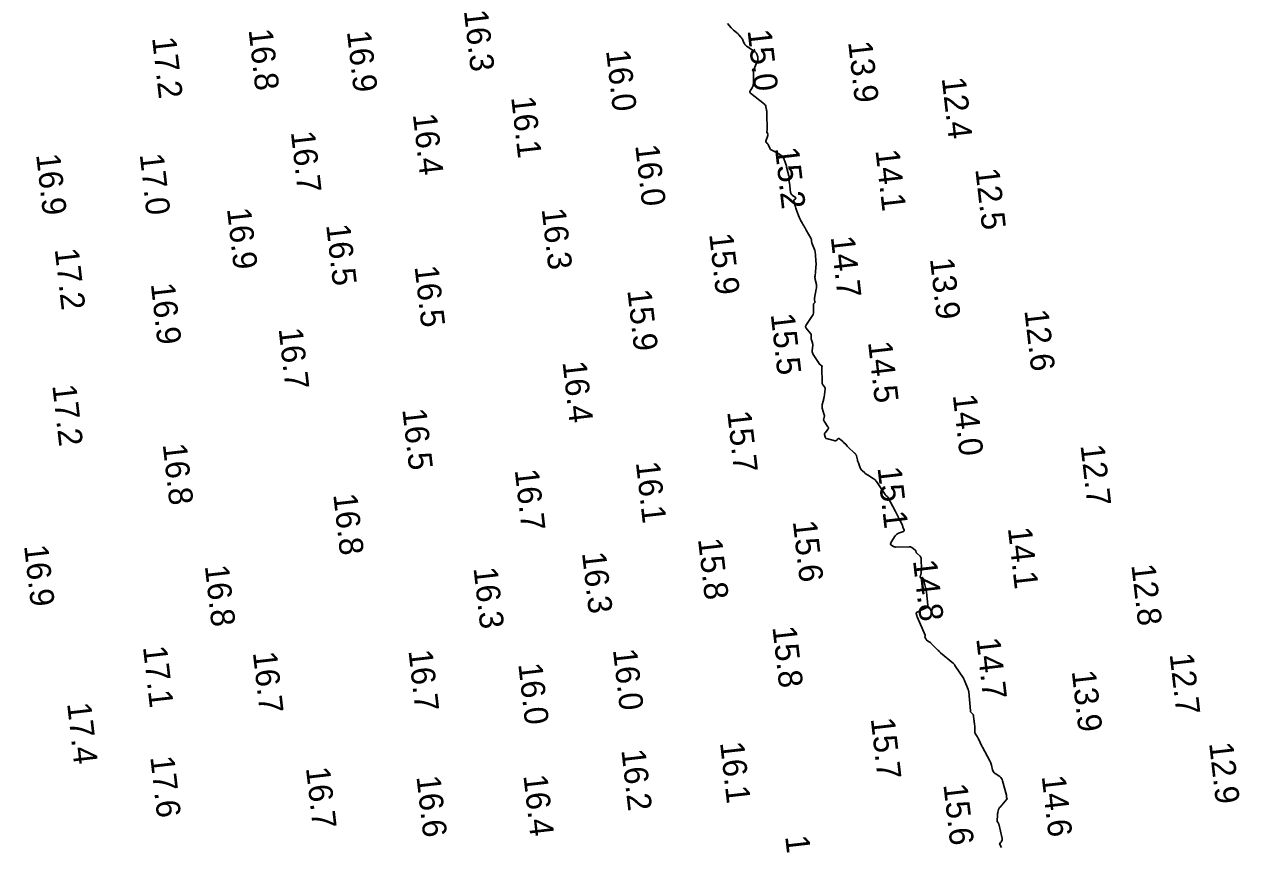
# Model space of a CAD drawing. Extents: x 1023796 to 1112670, y 656573 to 837340.
# Drawn here: x 1110572.1 to 1110826, y 679228.2 to 679399.9 of the extents above; entities that cross this region are included whole.
import ezdxf

# ---------------------------------------------------------------- set-up
doc = ezdxf.new("R2010")
doc.units = 0
doc.layers.add('V-CHAN-CONT-15FT', color=7, linetype='Continuous')
doc.layers.add('V-TOPO-SOUN', color=7, linetype='Continuous')

msp = doc.modelspace()

# ---------------------------------------------------------------- linework, layer by layer
at = {"layer": 'V-CHAN-CONT-15FT'}
msp.add_lwpolyline([(1110718.98, 679400.08), (1110719.75, 679399.2), (1110719.88, 679399.07), (1110720.01, 679398.94), (1110720.15, 679398.81), (1110720.29, 679398.69), (1110720.89, 679398.19), (1110721.02, 679398.08), (1110721.14, 679397.96), (1110721.26, 679397.84), (1110721.38, 679397.71), (1110721.83, 679397.19), (1110721.94, 679397.05), (1110722.04, 679396.91), (1110722.13, 679396.77), (1110722.2, 679396.61), (1110722.53, 679395.91), (1110722.61, 679395.75), (1110722.72, 679395.61), (1110722.85, 679395.48), (1110722.99, 679395.37), (1110724.77, 679394.16), (1110724.89, 679394.07), (1110724.99, 679393.96), (1110725.07, 679393.83), (1110725.13, 679393.69), (1110725.34, 679393.1), (1110725.37, 679392.95), (1110725.38, 679392.81), (1110725.37, 679392.66), (1110725.32, 679392.51), (1110724.58, 679390.6), (1110724.56, 679390.56), (1110724.53, 679390.52), (1110724.5, 679390.49), (1110724.46, 679390.46), (1110724.26, 679390.34), (1110724.24, 679390.32), (1110724.23, 679390.31), (1110724.24, 679390.3), (1110724.27, 679390.3), (1110724.41, 679390.3), (1110724.44, 679390.29), (1110724.46, 679390.28), (1110724.47, 679390.25), (1110724.48, 679390.22), (1110724.42, 679387.46), (1110724.41, 679387.28), (1110724.37, 679387.11), (1110724.31, 679386.94), (1110724.22, 679386.78), (1110723.67, 679385.87), (1110723.67, 679385.86), (1110723.66, 679385.84), (1110723.66, 679385.83), (1110723.66, 679385.81), (1110723.67, 679385.75), (1110723.68, 679385.73), (1110723.68, 679385.71), (1110723.69, 679385.7), (1110723.7, 679385.68), (1110723.75, 679385.58), (1110723.76, 679385.56), (1110723.78, 679385.54), (1110723.79, 679385.52), (1110723.81, 679385.51), (1110726.73, 679383.2), (1110726.84, 679383.09), (1110726.93, 679382.97), (1110727, 679382.83), (1110727.04, 679382.69), (1110727.16, 679382.06), (1110727.18, 679381.9), (1110727.2, 679381.74), (1110727.22, 679381.58), (1110727.22, 679381.43), (1110727.29, 679377.76), (1110727.29, 679377.74), (1110727.29, 679377.73), (1110727.28, 679377.71), (1110727.27, 679377.69), (1110727.24, 679377.64), (1110727.23, 679377.62), (1110727.22, 679377.61), (1110727.22, 679377.59), (1110727.22, 679377.57), (1110727.21, 679377.49), (1110727.21, 679377.48), (1110727.21, 679377.46), (1110727.22, 679377.44), (1110727.22, 679377.42), (1110727.43, 679376.96), (1110727.46, 679376.88), (1110727.48, 679376.8), (1110727.47, 679376.72), (1110727.45, 679376.63), (1110727.02, 679375.51), (1110727, 679375.43), (1110727, 679375.36), (1110727.03, 679375.3), (1110727.08, 679375.24), (1110727.33, 679375.01), (1110727.38, 679374.95), (1110727.43, 679374.89), (1110727.48, 679374.82), (1110727.52, 679374.75), (1110727.85, 679374.02), (1110727.93, 679373.89), (1110728.03, 679373.77), (1110728.14, 679373.67), (1110728.27, 679373.59), (1110729.5, 679372.96), (1110729.62, 679372.89), (1110729.74, 679372.83), (1110729.85, 679372.76), (1110729.96, 679372.69), (1110730.46, 679372.37), (1110730.54, 679372.3), (1110730.61, 679372.23), (1110730.66, 679372.15), (1110730.7, 679372.06), (1110730.83, 679371.67), (1110730.86, 679371.57), (1110730.9, 679371.47), (1110730.93, 679371.37), (1110730.97, 679371.28), (1110731.28, 679370.47), (1110731.29, 679370.44), (1110731.3, 679370.4), (1110731.31, 679370.37), (1110731.31, 679370.33), (1110731.31, 679370.2), (1110731.31, 679370.16), (1110731.32, 679370.13), (1110731.32, 679370.09), (1110731.33, 679370.06), (1110731.85, 679368.2), (1110731.87, 679368.08), (1110731.89, 679367.97), (1110731.91, 679367.85), (1110731.91, 679367.73), (1110731.91, 679367.26), (1110731.91, 679367.14), (1110731.92, 679367.03), (1110731.93, 679366.91), (1110731.94, 679366.79), (1110732.19, 679364.77), (1110732.23, 679364.6), (1110732.29, 679364.46), (1110732.39, 679364.33), (1110732.51, 679364.21), (1110733.2, 679363.71), (1110733.26, 679363.65), (1110733.29, 679363.59), (1110733.27, 679363.52), (1110733.22, 679363.45), (1110732.94, 679363.18), (1110732.89, 679363.11), (1110732.85, 679363.03), (1110732.84, 679362.94), (1110732.86, 679362.85), (1110733.22, 679361.72), (1110733.29, 679361.5), (1110733.37, 679361.28), (1110733.44, 679361.06), (1110733.52, 679360.85), (1110733.99, 679359.61), (1110734.01, 679359.56), (1110734.03, 679359.5), (1110734.06, 679359.45), (1110734.08, 679359.4), (1110734.18, 679359.19), (1110734.21, 679359.14), (1110734.23, 679359.08), (1110734.26, 679359.03), (1110734.29, 679358.98), (1110734.67, 679358.27), (1110734.71, 679358.2), (1110734.75, 679358.14), (1110734.78, 679358.08), (1110734.82, 679358.02), (1110734.98, 679357.78), (1110735.02, 679357.72), (1110735.06, 679357.66), (1110735.1, 679357.59), (1110735.13, 679357.53), (1110735.28, 679357.2), (1110735.32, 679357.12), (1110735.36, 679357.05), (1110735.4, 679356.97), (1110735.44, 679356.9), (1110736.43, 679355.2), (1110736.48, 679355.11), (1110736.51, 679355.02), (1110736.54, 679354.92), (1110736.55, 679354.82), (1110736.59, 679354.42), (1110736.6, 679354.33), (1110736.62, 679354.23), (1110736.65, 679354.13), (1110736.68, 679354.04), (1110737.16, 679352.84), (1110737.24, 679352.61), (1110737.31, 679352.37), (1110737.35, 679352.13), (1110737.38, 679351.88), (1110737.5, 679350.33), (1110737.52, 679349.99), (1110737.52, 679349.65), (1110737.5, 679349.31), (1110737.47, 679348.97), (1110737.3, 679347.35), (1110737.28, 679347.15), (1110737.29, 679346.94), (1110737.31, 679346.74), (1110737.35, 679346.54), (1110737.6, 679345.52), (1110737.62, 679345.43), (1110737.63, 679345.35), (1110737.63, 679345.27), (1110737.63, 679345.19), (1110737.6, 679344.86), (1110737.59, 679344.78), (1110737.58, 679344.7), (1110737.57, 679344.62), (1110737.55, 679344.54), (1110737.17, 679342.63), (1110737.16, 679342.55), (1110737.16, 679342.46), (1110737.17, 679342.38), (1110737.19, 679342.3), (1110737.29, 679341.91), (1110737.3, 679341.86), (1110737.3, 679341.82), (1110737.28, 679341.77), (1110737.24, 679341.73), (1110737.09, 679341.58), (1110737.05, 679341.54), (1110737.03, 679341.5), (1110737.01, 679341.45), (1110737, 679341.4), (1110736.99, 679339.81), (1110736.96, 679339.54), (1110736.9, 679339.27), (1110736.8, 679339.02), (1110736.65, 679338.79), (1110735.51, 679337.18), (1110735.48, 679337.14), (1110735.46, 679337.09), (1110735.44, 679337.05), (1110735.42, 679337.01), (1110735.34, 679336.75), (1110735.34, 679336.74), (1110735.34, 679336.73), (1110735.33, 679336.72), (1110735.33, 679336.71), (1110735.33, 679336.68), (1110735.32, 679336.67), (1110735.33, 679336.66), (1110735.33, 679336.65), (1110735.33, 679336.64), (1110735.41, 679336.49), (1110735.42, 679336.47), (1110735.44, 679336.44), (1110735.45, 679336.42), (1110735.47, 679336.39), (1110736.37, 679335.29), (1110736.44, 679335.19), (1110736.48, 679335.09), (1110736.51, 679334.98), (1110736.51, 679334.86), (1110736.48, 679334.39), (1110736.48, 679334.27), (1110736.49, 679334.16), (1110736.52, 679334.04), (1110736.55, 679333.93), (1110736.76, 679333.31), (1110736.8, 679333.17), (1110736.82, 679333.02), (1110736.83, 679332.88), (1110736.83, 679332.73), (1110736.73, 679331.69), (1110736.72, 679331.47), (1110736.76, 679331.26), (1110736.83, 679331.06), (1110736.93, 679330.87), (1110738.34, 679328.76), (1110738.38, 679328.72), (1110738.42, 679328.68), (1110738.46, 679328.65), (1110738.51, 679328.63), (1110738.75, 679328.54), (1110738.79, 679328.52), (1110738.8, 679328.5), (1110738.81, 679328.47), (1110738.8, 679328.44), (1110738.73, 679328.28), (1110738.72, 679328.24), (1110738.71, 679328.2), (1110738.7, 679328.16), (1110738.7, 679328.12), (1110738.76, 679325.03), (1110738.78, 679324.9), (1110738.81, 679324.77), (1110738.86, 679324.65), (1110738.94, 679324.54), (1110739.28, 679324.11), (1110739.36, 679324), (1110739.4, 679323.89), (1110739.42, 679323.76), (1110739.42, 679323.63), (1110739.19, 679321.98), (1110739.16, 679321.81), (1110739.13, 679321.65), (1110739.09, 679321.48), (1110739.05, 679321.31), (1110738.81, 679320.44), (1110738.8, 679320.37), (1110738.79, 679320.31), (1110738.78, 679320.25), (1110738.78, 679320.18), (1110738.78, 679319.93), (1110738.78, 679319.86), (1110738.79, 679319.8), (1110738.8, 679319.74), (1110738.82, 679319.68), (1110739.24, 679318.29), (1110739.26, 679318.18), (1110739.27, 679318.06), (1110739.27, 679317.95), (1110739.24, 679317.84), (1110739.11, 679317.38), (1110739.1, 679317.27), (1110739.1, 679317.16), (1110739.13, 679317.05), (1110739.19, 679316.95), (1110740.01, 679315.76), (1110740.09, 679315.62), (1110740.11, 679315.47), (1110740.07, 679315.33), (1110739.98, 679315.2), (1110739.39, 679314.53), (1110739.33, 679314.46), (1110739.3, 679314.38), (1110739.29, 679314.29), (1110739.29, 679314.19), (1110739.39, 679313.7), (1110739.4, 679313.66), (1110739.41, 679313.62), (1110739.43, 679313.58), (1110739.45, 679313.54), (1110739.55, 679313.39), (1110739.58, 679313.35), (1110739.61, 679313.32), (1110739.64, 679313.3), (1110739.69, 679313.29), (1110741.49, 679312.85), (1110741.58, 679312.83), (1110741.67, 679312.85), (1110741.75, 679312.89), (1110741.83, 679312.95), (1110742.1, 679313.26), (1110742.17, 679313.32), (1110742.24, 679313.34), (1110742.32, 679313.33), (1110742.39, 679313.28), (1110743.08, 679312.68), (1110743.12, 679312.65), (1110743.16, 679312.61), (1110743.19, 679312.57), (1110743.23, 679312.52), (1110743.39, 679312.32), (1110743.41, 679312.29), (1110743.44, 679312.27), (1110743.47, 679312.26), (1110743.5, 679312.25), (1110743.64, 679312.21), (1110743.67, 679312.2), (1110743.7, 679312.19), (1110743.72, 679312.17), (1110743.75, 679312.14), (1110744.04, 679311.71), (1110744.09, 679311.63), (1110744.15, 679311.56), (1110744.22, 679311.49), (1110744.29, 679311.42), (1110745.51, 679310.31), (1110745.56, 679310.26), (1110745.61, 679310.22), (1110745.66, 679310.17), (1110745.7, 679310.12), (1110745.88, 679309.91), (1110745.92, 679309.85), (1110745.95, 679309.8), (1110745.98, 679309.74), (1110745.99, 679309.67), (1110746.17, 679308.84), (1110746.21, 679308.68), (1110746.25, 679308.53), (1110746.3, 679308.37), (1110746.35, 679308.22), (1110746.75, 679307.18), (1110746.82, 679307.02), (1110746.91, 679306.87), (1110747.02, 679306.73), (1110747.14, 679306.6), (1110747.68, 679306.13), (1110747.81, 679306.01), (1110747.95, 679305.9), (1110748.1, 679305.8), (1110748.25, 679305.7), (1110749.48, 679304.93), (1110749.52, 679304.9), (1110749.56, 679304.88), (1110749.61, 679304.85), (1110749.65, 679304.83), (1110749.84, 679304.71), (1110749.87, 679304.69), (1110749.9, 679304.67), (1110749.93, 679304.64), (1110749.95, 679304.6), (1110750.04, 679304.46), (1110750.06, 679304.42), (1110750.08, 679304.39), (1110750.1, 679304.35), (1110750.12, 679304.32), (1110751.95, 679301.59), (1110751.98, 679301.54), (1110752.03, 679301.49), (1110752.07, 679301.45), (1110752.12, 679301.41), (1110752.33, 679301.26), (1110752.38, 679301.22), (1110752.43, 679301.17), (1110752.47, 679301.12), (1110752.5, 679301.07), (1110754.11, 679298.08), (1110754.18, 679297.94), (1110754.25, 679297.8), (1110754.32, 679297.66), (1110754.39, 679297.52), (1110754.71, 679296.79), (1110754.74, 679296.73), (1110754.77, 679296.67), (1110754.8, 679296.62), (1110754.83, 679296.56), (1110754.96, 679296.34), (1110754.99, 679296.29), (1110755.02, 679296.23), (1110755.05, 679296.18), (1110755.08, 679296.12), (1110755.57, 679295.23), (1110755.59, 679295.2), (1110755.6, 679295.16), (1110755.61, 679295.12), (1110755.61, 679295.08), (1110755.62, 679294.92), (1110755.62, 679294.88), (1110755.63, 679294.84), (1110755.64, 679294.8), (1110755.65, 679294.76), (1110755.92, 679294.19), (1110755.94, 679294.09), (1110755.93, 679294.01), (1110755.88, 679293.94), (1110755.79, 679293.89), (1110754.74, 679293.5), (1110754.53, 679293.4), (1110754.35, 679293.28), (1110754.2, 679293.14), (1110754.06, 679292.96), (1110753.19, 679291.64), (1110753.16, 679291.6), (1110753.14, 679291.55), (1110753.13, 679291.5), (1110753.12, 679291.45), (1110753.09, 679291.25), (1110753.09, 679291.21), (1110753.1, 679291.17), (1110753.13, 679291.13), (1110753.16, 679291.1), (1110753.68, 679290.76), (1110753.78, 679290.7), (1110753.89, 679290.66), (1110754.01, 679290.64), (1110754.12, 679290.63), (1110756.95, 679290.68), (1110757.11, 679290.67), (1110757.25, 679290.64), (1110757.39, 679290.58), (1110757.53, 679290.5), (1110758.18, 679290.06), (1110758.24, 679290.02), (1110758.29, 679289.96), (1110758.33, 679289.9), (1110758.36, 679289.82), (1110758.46, 679289.52), (1110758.49, 679289.45), (1110758.53, 679289.38), (1110758.58, 679289.32), (1110758.63, 679289.26), (1110759.26, 679288.7), (1110759.36, 679288.58), (1110759.44, 679288.45), (1110759.49, 679288.3), (1110759.5, 679288.14), (1110759.53, 679285.9), (1110759.53, 679285.73), (1110759.51, 679285.56), (1110759.49, 679285.39), (1110759.46, 679285.22), (1110759.26, 679284.36), (1110759.26, 679284.3), (1110759.28, 679284.25), (1110759.32, 679284.23), (1110759.38, 679284.22), (1110759.68, 679284.24), (1110759.75, 679284.24), (1110759.81, 679284.21), (1110759.85, 679284.17), (1110759.87, 679284.11), (1110760.33, 679282.44), (1110760.41, 679282.14), (1110760.47, 679281.84), (1110760.53, 679281.53), (1110760.57, 679281.22), (1110760.85, 679278.49), (1110760.86, 679278.45), (1110760.86, 679278.42), (1110760.86, 679278.38), (1110760.86, 679278.34), (1110760.87, 679278.19), (1110760.86, 679278.16), (1110760.85, 679278.13), (1110760.83, 679278.11), (1110760.8, 679278.09), (1110758.53, 679276.95), (1110758.47, 679276.9), (1110758.43, 679276.85), (1110758.41, 679276.78), (1110758.43, 679276.7), (1110758.54, 679276.35), (1110758.57, 679276.26), (1110758.6, 679276.18), (1110758.63, 679276.09), (1110758.67, 679276.01), (1110760.29, 679272.19), (1110760.3, 679272.15), (1110760.31, 679272.1), (1110760.31, 679272.06), (1110760.31, 679272.02), (1110760.27, 679271.84), (1110760.27, 679271.79), (1110760.28, 679271.75), (1110760.29, 679271.71), (1110760.31, 679271.67), (1110760.52, 679271.37), (1110760.54, 679271.34), (1110760.56, 679271.3), (1110760.58, 679271.27), (1110760.6, 679271.24), (1110760.67, 679271.1), (1110760.7, 679271.07), (1110760.72, 679271.04), (1110760.75, 679271.02), (1110760.78, 679271), (1110761.18, 679270.8), (1110761.26, 679270.76), (1110761.33, 679270.71), (1110761.4, 679270.66), (1110761.46, 679270.6), (1110762.84, 679269.22), (1110762.89, 679269.16), (1110762.95, 679269.1), (1110763.01, 679269.05), (1110763.06, 679268.99), (1110763.29, 679268.76), (1110763.34, 679268.7), (1110763.4, 679268.65), (1110763.46, 679268.6), (1110763.52, 679268.54), (1110766.22, 679266.27), (1110766.24, 679266.25), (1110766.27, 679266.23), (1110766.29, 679266.21), (1110766.32, 679266.18), (1110766.45, 679266.07), (1110766.46, 679266.06), (1110766.47, 679266.04), (1110766.48, 679266.03), (1110766.48, 679266.01), (1110766.49, 679265.93), (1110766.5, 679265.91), (1110766.5, 679265.89), (1110766.51, 679265.88), (1110766.52, 679265.86), (1110768.34, 679263.2), (1110768.36, 679263.16), (1110768.38, 679263.12), (1110768.4, 679263.08), (1110768.42, 679263.04), (1110768.47, 679262.87), (1110768.49, 679262.82), (1110768.5, 679262.78), (1110768.52, 679262.74), (1110768.54, 679262.7), (1110769.29, 679260.83), (1110769.31, 679260.79), (1110769.32, 679260.75), (1110769.34, 679260.71), (1110769.35, 679260.67), (1110769.4, 679260.52), (1110769.41, 679260.48), (1110769.42, 679260.44), (1110769.42, 679260.4), (1110769.43, 679260.36), (1110769.77, 679256.4), (1110769.78, 679256.3), (1110769.82, 679256.21), (1110769.86, 679256.13), (1110769.93, 679256.06), (1110770.21, 679255.77), (1110770.27, 679255.69), (1110770.32, 679255.61), (1110770.36, 679255.52), (1110770.38, 679255.42), (1110770.51, 679254.52), (1110770.53, 679254.34), (1110770.56, 679254.16), (1110770.58, 679253.98), (1110770.6, 679253.8), (1110770.71, 679252.94), (1110770.72, 679252.83), (1110770.72, 679252.72), (1110770.72, 679252.6), (1110770.72, 679252.49), (1110770.68, 679252.05), (1110770.68, 679251.94), (1110770.7, 679251.83), (1110770.73, 679251.73), (1110770.78, 679251.63), (1110771.15, 679251.04), (1110771.22, 679250.91), (1110771.3, 679250.77), (1110771.37, 679250.64), (1110771.44, 679250.5), (1110772.16, 679248.97), (1110772.16, 679248.97), (1110772.16, 679248.96), (1110772.17, 679248.95), (1110772.17, 679248.95), (1110772.19, 679248.92), (1110772.19, 679248.92), (1110772.2, 679248.91), (1110772.2, 679248.91), (1110772.2, 679248.9), (1110772.23, 679248.82), (1110772.24, 679248.81), (1110772.24, 679248.79), (1110772.25, 679248.78), (1110772.26, 679248.76), (1110773.82, 679245.9), (1110773.93, 679245.68), (1110774.03, 679245.46), (1110774.11, 679245.23), (1110774.17, 679245), (1110774.41, 679244.06), (1110774.48, 679243.83), (1110774.6, 679243.63), (1110774.74, 679243.46), (1110774.92, 679243.31), (1110775.89, 679242.63), (1110776.1, 679242.46), (1110776.26, 679242.26), (1110776.39, 679242.04), (1110776.48, 679241.78), (1110777.29, 679238.74), (1110777.31, 679238.69), (1110777.31, 679238.64), (1110777.32, 679238.59), (1110777.32, 679238.54), (1110777.33, 679238.3), (1110777.34, 679238.27), (1110777.34, 679238.23), (1110777.35, 679238.19), (1110777.36, 679238.16), (1110777.42, 679238.01), (1110777.43, 679237.98), (1110777.43, 679237.95), (1110777.42, 679237.91), (1110777.4, 679237.89), (1110775.95, 679236.28), (1110775.86, 679236.17), (1110775.78, 679236.04), (1110775.71, 679235.91), (1110775.67, 679235.76), (1110775.51, 679235.17), (1110775.48, 679235.03), (1110775.45, 679234.88), (1110775.43, 679234.73), (1110775.42, 679234.57), (1110775.35, 679233.38), (1110775.35, 679233.32), (1110775.37, 679233.26), (1110775.39, 679233.21), (1110775.43, 679233.16), (1110775.6, 679232.96), (1110775.64, 679232.91), (1110775.67, 679232.85), (1110775.69, 679232.79), (1110775.71, 679232.73), (1110776.41, 679229.67), (1110776.42, 679229.59), (1110776.42, 679229.51), (1110776.4, 679229.43), (1110776.37, 679229.36), (1110776.2, 679229.03), (1110776.17, 679228.98), (1110776.14, 679228.93), (1110776.1, 679228.88), (1110776.06, 679228.83), (1110775.9, 679228.65), (1110775.87, 679228.6), (1110775.85, 679228.56), (1110775.86, 679228.51), (1110775.88, 679228.46), (1110776.29, 679227.8)], dxfattribs=at)

# ---------------------------------------------------------------- texts
at = {"layer": 'V-TOPO-SOUN'}
for s, p in [('16.3 ', (1110663.92, 679402.73)), ('17.2 ', (1110598.77, 679397.08)), ('16.8 ', (1110618.94, 679398.76)), ('16.9 ', (1110639.48, 679398.4)), ('15.0 ', (1110723.19, 679398.63)), ('16.0 ', (1110693.63, 679394.4)), ('13.9 ', (1110744.21, 679396.2)), ('12.4 ', (1110763.76, 679388.65)), ('16.1 ', (1110673.8, 679384.65)), ('16.4 ', (1110653.26, 679381.07)), ('16.7 ', (1110627.77, 679377.4)), ('16.0 ', (1110699.73, 679374.58)), ('15.2 ', (1110728.92, 679374.02)), ('14.1 ', (1110749.92, 679373.56)), ('16.9 ', (1110574.55, 679372.67)), ('17.0 ', (1110596.19, 679372.71)), ('12.5 ', (1110770.78, 679369.63)), ('16.9 ', (1110614.42, 679361.35)), ('16.3 ', (1110680.17, 679361.29)), ('16.5 ', (1110635.15, 679357.95)), ('15.9 ', (1110715.17, 679356.04)), ('14.7 ', (1110740.57, 679355.45)), ('17.2 ', (1110578.43, 679352.89)), ('13.9 ', (1110761.3, 679350.89)), ('16.5 ', (1110653.62, 679349.26)), ('16.9 ', (1110598.51, 679345.64)), ('15.9 ', (1110698.08, 679344.29)), ('15.5 ', (1110728.03, 679339.29)), ('12.6 ', (1110781.04, 679340.08)), ('16.7 ', (1110625.21, 679336.26)), ('14.5 ', (1110748.37, 679333.45)), ('16.4 ', (1110684.53, 679329.3)), ('17.2 ', (1110577.93, 679324.41)), ('14.0 ', (1110766.07, 679322.38)), ('16.5 ', (1110651.06, 679319.4)), ('15.7 ', (1110718.94, 679318.9)), ('16.8 ', (1110601, 679312.08)), ('12.7 ', (1110792.76, 679311.88)), ('16.1 ', (1110699.85, 679308.31)), ('16.7 ', (1110674.55, 679306.73)), ('15.1 ', (1110750.35, 679307.22)), ('16.8 ', (1110636.63, 679301.61)), ('15.6 ', (1110732.65, 679295.99)), ('15.8 ', (1110712.84, 679292.29)), ('14.1 ', (1110777.58, 679294.59)), ('16.9 ', (1110572.03, 679290.88)), ('16.3 ', (1110688.6, 679289.41)), ('14.8 ', (1110757.76, 679287.8)), ('16.8 ', (1110609.79, 679286.68)), ('16.3 ', (1110665.93, 679286.22)), ('12.8 ', (1110803.39, 679286.88)), ('15.8 ', (1110728.39, 679273.89)), ('17.1 ', (1110596.87, 679269.76)), ('14.7 ', (1110770.98, 679271.49)), ('16.7 ', (1110619.83, 679268.57)), ('16.7 ', (1110652.34, 679268.97)), ('16.0 ', (1110695.07, 679269.17)), ('12.7 ', (1110811.37, 679268.25)), ('16.0 ', (1110675.29, 679266.18)), ('13.9 ', (1110790.93, 679264.67)), ('17.4 ', (1110581.02, 679257.91)), ('15.7 ', (1110748.93, 679254.76)), ('16.1 ', (1110717.44, 679249.74)), ('12.9 ', (1110819.63, 679249.62)), ('17.6 ', (1110598.4, 679246.74)), ('16.2 ', (1110696.83, 679248.17)), ('16.7 ', (1110630.92, 679244.46)), ('16.6 ', (1110654.01, 679242.64)), ('16.4 ', (1110676.36, 679242.85)), ('14.6 ', (1110784.65, 679242.71)), ('15.6 ', (1110764.11, 679240.97)), ('15.8 ', (1110731.05, 679230.12))]:
    msp.add_text(s, height=5, rotation=276.5594, dxfattribs=at).set_placement(p)

doc.saveas('drawing.dxf')
